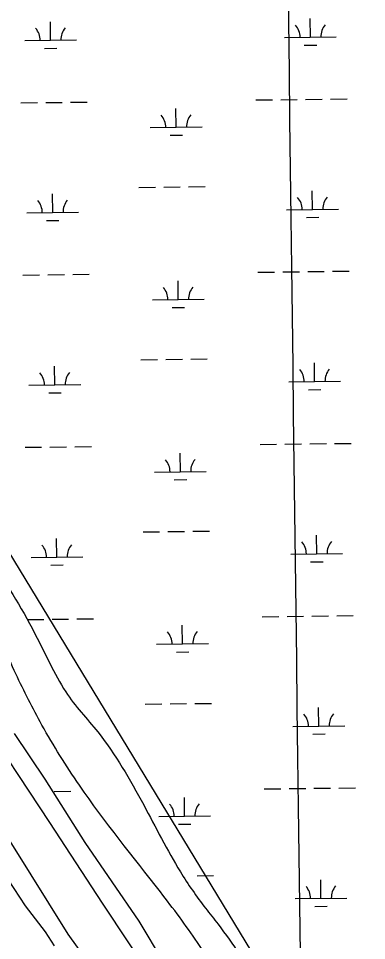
# Model space of a CAD drawing. Extents: x 3704301 to 3742427, y 506229 to 532009.
# Drawn here: x 3734272 to 3734945, y 524397 to 526178 of the extents above; entities that cross this region are included whole.
import ezdxf

# ---------------------------------------------------------------- set-up
doc = ezdxf.new("R2010")
doc.units = 0
for name, color, linetype in [('V-GRID-MAJR', 7, 'Continuous'), ('V-LEVE-TOET', 7, 'Continuous'), ('V-TOPO-SHOR', 7, 'Continuous'), ('V-UTIL-LINE', 7, 'Continuous'), ('V-WETL-SWMP', 7, 'Continuous')]:
    doc.layers.add(name, color=color, linetype=linetype)

msp = doc.modelspace()

# ---------------------------------------------------------------- linework, layer by layer
at = {"layer": 'V-GRID-MAJR'}
msp.add_spline([(3734972.0700000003, 511968.765), (3734896.2830000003, 518027.318), (3734820.471, 524087.803), (3734744.659, 530148.301), (3734744.6350000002, 530150.22)], degree=3, dxfattribs=at)
at = {"layer": 'V-LEVE-TOET'}
for points in [[(3734537.969, 524314.265), (3734434.748, 524469.335), (3734332.841, 524625.64), (3734191.167, 524839.333), (3734091.272, 524998.772), (3733979.254, 525158.573), (3733868.978, 525333.648), (3733779.347, 525473.623), (3733696.909, 525598.057), (3733620.85, 525722.299), (3733544.077, 525844.01), (3733441.38, 525995.232), (3733325.166, 526164.1), (3733228.849, 526315.132), (3733143.568, 526451.144), (3733034.8370000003, 526614.04), (3732909.807, 526808.075), (3732828.8000000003, 526937.574), (3732789.186, 527000.063), (3732773.836, 527020.318), (3732753.866, 527035.606), (3732690.345, 527067.53), (3732558.3740000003, 527116.205), (3732268.144, 527230.948)], [(3733150.994, 526274.0650000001), (3733244.954, 526129.491), (3733307.69, 526029.274), (3733401.628, 525905.13), (3733446.985, 525842.47), (3733496.035, 525754.158), (3733554.055, 525666.854), (3733633.806, 525538.031), (3733716.166, 525411.044), (3733783.291, 525308.143), (3733897.224, 525127.212), (3733983.487, 525002.6630000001), (3734058.057, 524892.511), (3734128.007, 524777.3910000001), (3734258.8140000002, 524584.459), (3734367.836, 524410.062), (3734462.781, 524276.95)]]:
    msp.add_lwpolyline(points, dxfattribs=at)
at = {"layer": 'V-TOPO-SHOR'}
msp.add_lwpolyline([(3734341.865, 524387.247), (3734324.49, 524414.49), (3734285.6920000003, 524464.4890000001), (3734252.9, 524514.997)], dxfattribs=at)
msp.add_spline([(3737061.931002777, 521122.82786387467), (3736995.400461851, 521247.6911800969), (3736890.13749237, 521350.4129438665), (3736824.083427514, 521436.27912260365), (3736744.92443326, 521530.652506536), (3736713.481548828, 521621.2752348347), (3736620.406, 521693.376), (3736577.487, 521762.09), (3736516.2193646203, 521805.2125113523), (3736476.745751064, 521843.7331727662), (3736454.710082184, 521873.79957077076), (3736358.3249103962, 521959.29515700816), (3736313.5670000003, 522087.234), (3736269.8116423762, 522109.89185595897), (3736239.2158265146, 522131.1863398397), (3736181.289, 522256.913), (3736127.449228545, 522411.50878814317), (3736057.975, 522486.65400000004), (3736040.954, 522512.56200000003), (3736011.5840000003, 522547.107), (3735989.822, 522572.89), (3735856.358, 522737.531), (3735724.704, 522913.552), (3735651.264, 523020.47000000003), (3735609.115, 523079.98000000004), (3735475.186, 523242.23600000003), (3735265.46, 523480.777), (3735097.7470018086, 523690.35896257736), (3735014.2549922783, 523784.67940472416), (3734978.7967432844, 523849.25109958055), (3734696.514, 524271.248), (3734618.1890000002, 524393.587), (3734546.572, 524491.329), (3734390.148, 524697.2710000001), (3734317.7770000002, 524813.705), (3734267.485, 524912.2710000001), (3734217.167, 525021.904), (3734176.134, 525099.101), (3734087.475, 525223.541), (3734024.6520000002, 525297.531), (3733998.102, 525335.0480000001), (3733917.269, 525472.608), (3733856.845, 525565.636), (3733842.236, 525590.026), (3733768.4220000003, 525701.151), (3733769.724, 525722.523), (3733820.595, 525704.681), (3733908.036, 525573.305), (3733960.54, 525510.905), (3733999.973, 525454.486), (3734114.093, 525283.803), (3734172.7290000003, 525188.6190000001), (3734249.544, 525083.635), (3734332.835182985, 524933.4414484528), (3734363.8545331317, 524877.4828423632), (3734425.469699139, 524800.2297523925), (3734514.221, 524659.416), (3734585.0810000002, 524530.292), (3734633.579, 524459.879), (3734657.849, 524428.8910000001), (3734699.451, 524370.157), (3734717.068, 524341.629), (3734747.864, 524272.86), (3734878.1410000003, 524052.132), (3734995.49350296, 523901.4590500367), (3735112.409, 523759.021), (3735227.376, 523626.311), (3735320.3540000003, 523528.077), (3735398.147, 523436.032), (3735425.287, 523406.173), (3735615.819352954, 523141.98013794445), (3735677.4874607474, 523060.3940326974), (3735783.226906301, 522918.67513144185), (3735998.6682201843, 522665.6213776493), (3736196.4068804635, 522442.68696364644), (3736241.060577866, 522334.8909996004), (3736276.571768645, 522265.98628946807), (3736324.76435454, 522223.23849634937), (3736355.3601704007, 522201.94401246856), (3736374.639, 522180.29000000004), (3736443.13225342, 522112.00952738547), (3736487.81, 522015.643), (3736606.736209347, 521845.3214263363), (3736746.6633010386, 521743.023196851), (3736867.6380000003, 521558.313), (3736931.6676244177, 521498.2648811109), (3736980.0190356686, 521442.51804216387)], degree=3, dxfattribs=at)
at = {"layer": 'V-UTIL-LINE'}
msp.add_lwpolyline([(3736995.285, 521247.934), (3734939.826, 524018.304), (3733458.644, 526457.841), (3733370.3880000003, 526607.066), (3733251.6520000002, 526762.8690000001), (3733134.343, 526914.493), (3733005.929, 527037.361), (3732859.198, 527165.284), (3732662.7460000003, 527309.821), (3732469.397, 527426.504), (3732239.039, 527547.487), (3732086.518, 527624.9180000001), (3727976.586, 529204.7660000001)], dxfattribs=at)
at = {"layer": 'V-WETL-SWMP'}
for p, q in [((3734836.300358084, 526142.2354481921), (3734835.860532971, 526178.2327611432)), ((3734334.429818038, 526136.1034567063), (3734333.989992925, 526172.1007696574)), ((3734786.304089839, 526141.6245801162), (3734886.2966263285, 526142.846316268)), ((3734284.4335497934, 526135.4925886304), (3734384.426086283, 526136.7143247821)), ((3734322.6192398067, 526120.5270001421), (3734346.617448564, 526120.8202168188)), ((3734824.489779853, 526126.658991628), (3734848.4879886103, 526126.9522083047)), ((3734277.057161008, 526015.3225004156), (3734309.054772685, 526015.7134559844)), ((3734325.053578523, 526015.9089337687), (3734357.0511902, 526016.2998893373)), ((3734373.0499960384, 526016.4953671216), (3734405.047607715, 526016.8863226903)), ((3734730.9312835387, 526020.8680585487), (3734762.9288952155, 526021.2590141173)), ((3734778.9277010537, 526021.4544919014), (3734810.925312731, 526021.8454474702)), ((3734826.924118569, 526022.0409252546), (3734858.9217302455, 526022.4318808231)), ((3734874.920536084, 526022.6273586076), (3734906.918147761, 526023.0183141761)), ((3734576.9707550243, 525968.2411395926), (3734576.530929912, 526004.2384525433)), ((3734526.9744867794, 525967.6302715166), (3734626.9670232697, 525968.8520076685)), ((3734565.160176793, 525952.6646830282), (3734589.1583855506, 525952.9578997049)), ((3734600.9713436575, 525853.0937700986), (3734632.9689553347, 525853.484725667)), ((3734338.494229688, 525803.4532876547), (3734338.054404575, 525839.4506006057)), ((3734504.9785086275, 525851.9209033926), (3734536.9761203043, 525852.3118589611)), ((3734552.974926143, 525852.5073367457), (3734584.9725378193, 525852.898292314)), ((3734840.3647697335, 525809.5852791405), (3734839.924944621, 525845.5825920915)), ((3734288.497961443, 525802.8424195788), (3734388.4904979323, 525804.0641557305)), ((3734790.3685014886, 525808.9744110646), (3734890.361037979, 525810.1961472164)), ((3734326.683651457, 525787.8768310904), (3734350.681860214, 525788.1700477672)), ((3734828.5541915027, 525794.0088225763), (3734852.55240026, 525794.3020392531)), ((3734281.1215726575, 525682.6723313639), (3734313.1191843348, 525683.0632869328)), ((3734329.117990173, 525683.2587647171), (3734361.1156018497, 525683.6497202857)), ((3734377.1144076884, 525683.84519807), (3734409.1120193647, 525684.2361536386)), ((3734734.9956951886, 525688.217889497), (3734766.993306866, 525688.6088450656)), ((3734782.992112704, 525688.8043228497), (3734814.9897243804, 525689.1952784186)), ((3734830.988530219, 525689.390756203), (3734862.986141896, 525689.7817117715)), ((3734878.984947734, 525689.9771895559), (3734910.9825594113, 525690.3681451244)), ((3734581.0351666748, 525635.590970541), (3734580.5953415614, 525671.5882834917)), ((3734531.0388984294, 525634.9801024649), (3734631.031434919, 525636.2018386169)), ((3734569.2245884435, 525620.0145139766), (3734593.2227972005, 525620.3077306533)), ((3734509.0429202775, 525519.2707343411), (3734541.0405319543, 525519.6616899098)), ((3734557.0393377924, 525519.8571676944), (3734589.0369494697, 525520.2481232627)), ((3734605.035755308, 525520.4436010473), (3734637.033366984, 525520.8345566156)), ((3734342.5586413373, 525470.8031186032), (3734342.1188162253, 525506.8004315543)), ((3734844.4291813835, 525476.935110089), (3734843.989356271, 525512.9324230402)), ((3734292.562373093, 525470.1922505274), (3734392.5549095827, 525471.413986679)), ((3734794.432913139, 525476.3242420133), (3734894.425449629, 525477.5459781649)), ((3734832.618603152, 525461.3586535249), (3734856.6168119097, 525461.6518702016)), ((3734330.7480631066, 525455.2266620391), (3734354.746271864, 525455.5198787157)), ((3734739.060106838, 525355.5677204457), (3734771.0577185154, 525355.9586760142)), ((3734787.056524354, 525356.1541537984), (3734819.0541360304, 525356.5451093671)), ((3734835.052941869, 525356.7405871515), (3734867.050553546, 525357.1315427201)), ((3734883.049359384, 525357.3270205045), (3734915.046971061, 525357.717976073)), ((3734285.185984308, 525350.0221623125), (3734317.1835959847, 525350.4131178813)), ((3734333.1824018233, 525350.6085956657), (3734365.1800134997, 525350.9995512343)), ((3734381.178819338, 525351.1950290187), (3734413.176431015, 525351.5859845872)), ((3734585.0995783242, 525302.9408014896), (3734584.659753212, 525338.9381144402)), ((3734535.10331008, 525302.3299334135), (3734635.0958465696, 525303.5516695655)), ((3734573.2890000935, 525287.3643449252), (3734597.287208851, 525287.6575616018)), ((3734513.1073319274, 525186.6205652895), (3734545.1049436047, 525187.011520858)), ((3734561.1037494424, 525187.2069986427), (3734593.101361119, 525187.597954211)), ((3734609.100166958, 525187.7934319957), (3734641.097778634, 525188.184387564)), ((3734848.493593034, 525144.2849410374), (3734848.0537679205, 525180.2822539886)), ((3734346.6230529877, 525138.1529495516), (3734346.183227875, 525174.1502625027)), ((3734798.497324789, 525143.6740729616), (3734898.489861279, 525144.8958091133)), ((3734296.626784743, 525137.5420814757), (3734396.6193212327, 525138.7638176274)), ((3734334.8124747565, 525122.5764929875), (3734358.8106835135, 525122.8697096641)), ((3734836.6830148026, 525128.7084844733), (3734860.68122356, 525129.00170115)), ((3734289.250395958, 525017.3719932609), (3734321.248007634, 525017.7629488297)), ((3734337.246813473, 525017.9584266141), (3734369.24442515, 525018.3493821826)), ((3734385.2432309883, 525018.544859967), (3734417.2408426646, 525018.9358155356)), ((3734743.1245184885, 525022.917551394), (3734775.1221301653, 525023.3085069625)), ((3734791.120936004, 525023.5039847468), (3734823.1185476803, 525023.8949403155)), ((3734839.1173535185, 525024.0904180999), (3734871.114965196, 525024.4813736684)), ((3734887.1137710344, 525024.6768514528), (3734919.1113827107, 525025.0678070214)), ((3734589.163989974, 524970.2906324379), (3734588.7241648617, 525006.2879453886)), ((3734539.1677217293, 524969.6797643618), (3734639.1602582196, 524970.9015005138)), ((3734577.3534117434, 524954.7141758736), (3734601.3516205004, 524955.0073925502)), ((3734517.171743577, 524853.9703962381), (3734549.169355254, 524854.3613518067)), ((3734565.1681610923, 524854.5568295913), (3734597.165772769, 524854.9477851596)), ((3734613.164578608, 524855.1432629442), (3734645.162190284, 524855.5342185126)), ((3734852.5580046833, 524811.634771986), (3734852.118179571, 524847.6320849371)), ((3734802.561736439, 524811.0239039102), (3734902.5542729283, 524812.2456400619)), ((3734264.2949580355, 524797.3328261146), (3734323.354958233, 524708.8958269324)), ((3734840.7474264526, 524796.0583154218), (3734864.74563521, 524796.3515320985)), ((3734323.354958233, 524708.8958269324), (3734400.4959585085, 524586.6028280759)), ((3734341.3112251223, 524685.3082575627), (3734373.3088367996, 524685.6992131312)), ((3734747.1889301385, 524690.2673823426), (3734779.1865418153, 524690.6583379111)), ((3734795.1853476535, 524690.8538156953), (3734827.1829593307, 524691.2447712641)), ((3734843.181765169, 524691.4402490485), (3734875.1793768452, 524691.831204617)), ((3734891.178182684, 524692.0266824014), (3734923.1757943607, 524692.41763797)), ((3734593.228401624, 524637.6404633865), (3734592.7885765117, 524673.6377763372)), ((3734543.232133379, 524637.0295953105), (3734643.2246698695, 524638.2513314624)), ((3734581.417823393, 524622.0640068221), (3734605.4160321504, 524622.3572234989)), ((3734400.4959585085, 524586.6028280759), (3734505.1719588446, 524435.059829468)), ((3734617.2289902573, 524522.4930938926), (3734649.2266019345, 524522.8840494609)), ((3734856.6224163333, 524478.9846029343), (3734856.182591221, 524514.9819158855)), ((3734806.6261480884, 524478.3737348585), (3734906.6186845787, 524479.5954710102)), ((3734844.8118381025, 524463.4081463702), (3734868.81004686, 524463.7013630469)), ((3734505.1719588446, 524435.059829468), (3734567.704959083, 524330.4448304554))]:
    msp.add_line(p, q, dxfattribs=at)
for centre, radius, start, end in [((3734279.1852041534, 526135.9033015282), 35.24628790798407, 359.92820061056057, 41.4718589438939), ((3734389.6628302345, 526137.2531473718), 35.246287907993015, 139.92819759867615, 181.47185593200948), ((3734781.0557442, 526142.035293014), 35.24628790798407, 359.92820061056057, 41.4718589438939), ((3734891.53337028, 526143.3851388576), 35.246287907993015, 139.92819759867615, 181.47185593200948), ((3734521.726141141, 525968.0409844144), 35.24628790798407, 359.92820061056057, 41.4718589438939), ((3734632.2037672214, 525969.3908302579), 35.246287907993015, 139.92819759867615, 181.47185593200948), ((3734283.249615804, 525803.2531324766), 35.24628790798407, 359.92820061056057, 41.4718589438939), ((3734393.7272418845, 525804.6029783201), 35.246287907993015, 139.92819759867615, 181.47185593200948), ((3734785.1201558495, 525809.3851239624), 35.24628790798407, 359.92820061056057, 41.4718589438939), ((3734895.5977819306, 525810.7349698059), 35.246287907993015, 139.92819759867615, 181.47185593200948), ((3734525.7905527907, 525635.3908153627), 35.24628790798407, 359.92820061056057, 41.4718589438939), ((3734636.2681788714, 525636.7406612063), 35.246287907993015, 139.92819759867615, 181.47185593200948), ((3734789.1845674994, 525476.734954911), 35.24628790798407, 359.92820061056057, 41.4718589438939), ((3734899.6621935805, 525478.0848007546), 35.246287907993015, 139.92819759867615, 181.47185593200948), ((3734287.3140274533, 525470.6029634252), 35.24628790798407, 359.92820061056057, 41.4718589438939), ((3734397.7916535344, 525471.9528092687), 35.246287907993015, 139.92819759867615, 181.47185593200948), ((3734529.85496444, 525302.7406463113), 35.24628790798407, 359.92820061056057, 41.4718589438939), ((3734640.3325905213, 525304.0904921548), 35.246287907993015, 139.92819759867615, 181.47185593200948), ((3734291.3784391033, 525137.9527943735), 35.24628790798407, 359.92820061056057, 41.4718589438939), ((3734401.856065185, 525139.3026402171), 35.246287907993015, 139.92819759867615, 181.47185593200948), ((3734793.2489791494, 525144.0847858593), 35.24628790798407, 359.92820061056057, 41.4718589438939), ((3734903.7266052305, 525145.434631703), 35.246287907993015, 139.92819759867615, 181.47185593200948), ((3734533.9193760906, 524970.0904772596), 35.24628790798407, 359.92820061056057, 41.4718589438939), ((3734644.3970021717, 524971.4403231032), 35.246287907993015, 139.92819759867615, 181.47185593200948), ((3734797.3133908, 524811.434616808), 35.24628790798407, 359.92820061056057, 41.4718589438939), ((3734907.79101688, 524812.7844626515), 35.246287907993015, 139.92819759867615, 181.47185593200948), ((3734537.9837877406, 524637.4403082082), 35.24628790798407, 359.92820061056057, 41.4718589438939), ((3734648.461413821, 524638.7901540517), 35.246287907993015, 139.92819759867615, 181.47185593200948), ((3734801.3778024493, 524478.7844477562), 35.24628790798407, 359.92820061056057, 41.4718589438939), ((3734911.8554285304, 524480.1342935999), 35.246287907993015, 139.92819759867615, 181.47185593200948)]:
    msp.add_arc(centre, radius, start, end, dxfattribs=at)

doc.saveas('drawing.dxf')
